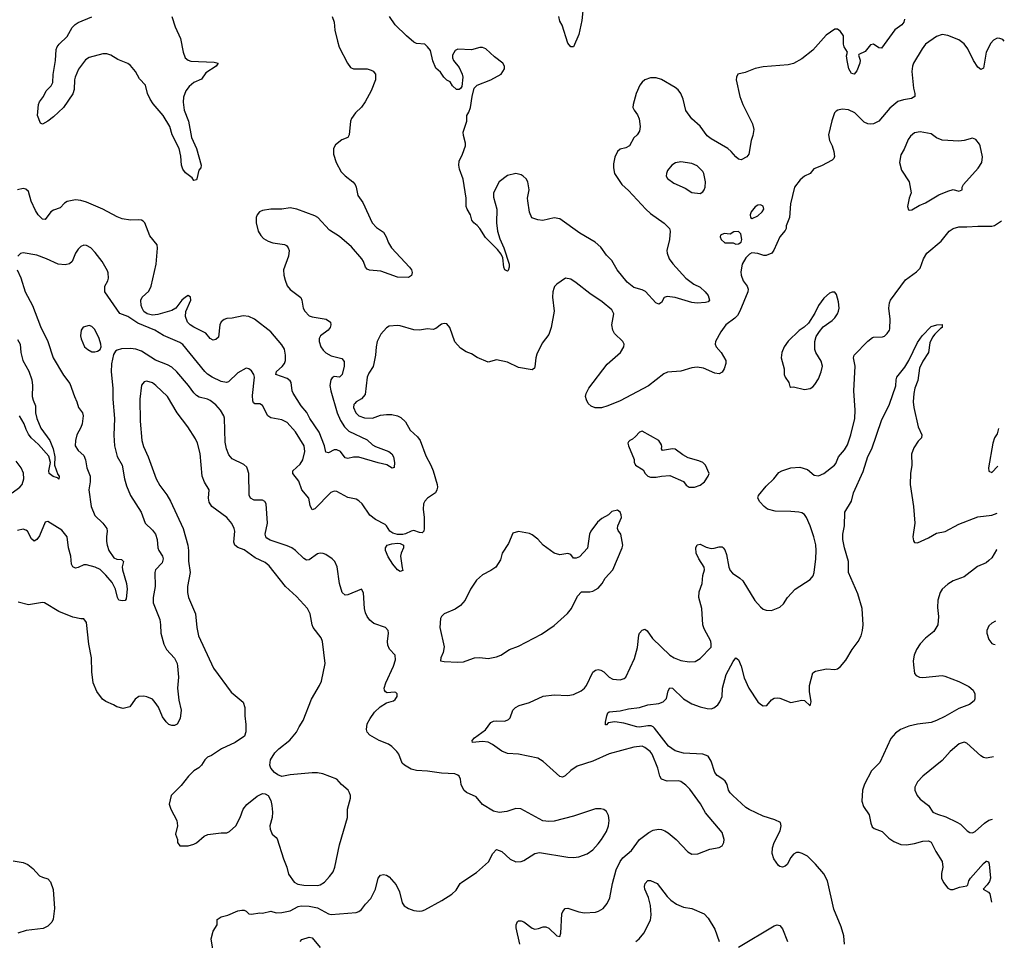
# Model space of a CAD drawing. Header units: inches. Extents: x 1682530 to 1839546, y 640742 to 791647.
# Tile 922 of 923: x 1832325 to 1839482, y 771239 to 777927. Entities that reach past the tile are written whole.
import ezdxf

# ---------------------------------------------------------------- set-up
doc = ezdxf.new("R2010")
doc.units = ezdxf.units.IN
doc.header["$MEASUREMENT"] = 0
doc.layers.add('B8737', color=7, linetype='Continuous')

msp = doc.modelspace()

# ---------------------------------------------------------------- linework, layer by layer
at = {"layer": 'B8737', "color": 5}
for points, elevation in [([(1834596, 777950), (1834610.7, 777910), (1834616.3, 777850), (1834634, 777770), (1834648.1, 777728.1), (1834707.3, 777610), (1834730, 777578.8), (1834750.6, 777570.6), (1834850, 777570.6), (1834880.7, 777560.7), (1834893.2, 777553.2), (1834910.5, 777530.5), (1834910.5, 777490.5), (1834879.1, 777410), (1834836.4, 777330), (1834809.1, 777290.9), (1834764.9, 777250), (1834737.6, 777210), (1834730.4, 777190), (1834720.7, 777090), (1834710.8, 777070), (1834666, 777054), (1834621.3, 777018.7), (1834606.4, 776990), (1834606.7, 776950), (1834626, 776890), (1834662.3, 776822.3), (1834690, 776793.4), (1834746, 776750), (1834763.1, 776730), (1834771.7, 776710), (1834782, 776650), (1834819.9, 776599.9), (1834887.2, 776450), (1834917.8, 776417.8), (1834970, 776383), (1834988.4, 776350), (1835005.1, 776305.1), (1835028, 776270), (1835159.3, 776130), (1835172.2, 776110), (1835177.1, 776090), (1835172.5, 776067.5), (1835150, 776052.7), (1835070, 776056.9), (1834950, 776100.5), (1834868.2, 776108.2), (1834850, 776114.5), (1834837.6, 776130), (1834824.4, 776170), (1834811.1, 776190), (1834737.6, 776277.6), (1834650.5, 776350.5), (1834577.2, 776397.2), (1834490.8, 776490), (1834470, 776502.2), (1834338.3, 776550), (1834290, 776559.4), (1834230, 776549.3), (1834150.9, 776549.1), (1834090, 776539.8), (1834068.4, 776530), (1834050.3, 776510), (1834043.6, 776490), (1834044, 776450), (1834059.1, 776390), (1834077.8, 776357.8), (1834097.6, 776337.6), (1834130, 776318.2), (1834165.5, 776305.5), (1834250, 776294), (1834265.2, 776285.2), (1834276.9, 776270), (1834282.6, 776250), (1834278.9, 776210), (1834242, 776110), (1834243.9, 776070), (1834253.5, 776033.5), (1834270, 775992.7), (1834290, 775966), (1834368.2, 775908.2), (1834376.5, 775890), (1834385, 775830), (1834398, 775810), (1834430, 775776.5), (1834450, 775766.9), (1834551.7, 775751.7), (1834584.7, 775730), (1834586, 775710), (1834581, 775690), (1834567.3, 775670), (1834511, 775629), (1834502.7, 775610), (1834502, 775590), (1834514.5, 775550), (1834530, 775525.3), (1834550, 775506.7), (1834590, 775484.4), (1834665.2, 775465.2), (1834684.1, 775444.1), (1834684.5, 775410), (1834670, 775349.5), (1834650, 775328.7), (1834610, 775334.2), (1834595.4, 775324.6), (1834586.3, 775310), (1834579.6, 775270), (1834585.8, 775230), (1834631.4, 775071.4), (1834656, 775016), (1834684.6, 774970), (1834717.7, 774937.7), (1834850, 774875.6), (1834890, 774839), (1834910, 774826.7), (1835008.2, 774790), (1835030, 774771.8), (1835041.5, 774750), (1835050.3, 774710), (1835047.1, 774672.9), (1835032.4, 774667.6), (1834993.8, 774693.8), (1834930, 774706.6), (1834790.4, 774749.6), (1834750, 774749.7), (1834710, 774739.7), (1834690, 774743.6), (1834655.8, 774790), (1834630, 774802.7), (1834610, 774801.5), (1834570, 774779.7), (1834550, 774786), (1834541.2, 774830), (1834501.2, 774930), (1834434.5, 775030), (1834412.4, 775072.4), (1834370, 775122.6), (1834313.8, 775213.8), (1834306.6, 775230), (1834297.3, 775290), (1834290, 775303.5), (1834270, 775320.2), (1834186.3, 775350), (1834191.1, 775370), (1834232.9, 775407.1), (1834250.5, 775430), (1834257, 775450), (1834258.1, 775490), (1834250, 775532.6), (1834230, 775563.8), (1834150, 775658.2), (1834032.2, 775750), (1833990, 775770.7), (1833950, 775776.4), (1833870, 775758.7), (1833830, 775755.1), (1833810, 775747.6), (1833790, 775732), (1833780.3, 775710), (1833770, 775621.2), (1833750, 775602.9), (1833730, 775599.6), (1833710, 775609.6), (1833677.4, 775650), (1833590, 775693.2), (1833564.1, 775710), (1833545.7, 775730), (1833530.7, 775770), (1833532.5, 775807.5), (1833569.6, 775890), (1833566, 775910), (1833550, 775922), (1833530, 775911.8), (1833504.2, 775890), (1833459.5, 775830), (1833430, 775813.8), (1833330, 775786.1), (1833290, 775781.1), (1833251.2, 775790), (1833228, 775808), (1833214.3, 775830), (1833208.4, 775850), (1833204.7, 775890), (1833214.3, 775910), (1833264.3, 775955.7), (1833279.9, 775990), (1833317, 776150), (1833327.2, 776267.2), (1833323.7, 776290), (1833270, 776357.2), (1833234.5, 776450), (1833222, 776462), (1833210, 776469.4), (1833190, 776472.3), (1833129.5, 776469.5), (1833070, 776480.7), (1833033.8, 776493.8), (1832929.3, 776550), (1832810, 776601.5), (1832770, 776614.2), (1832730, 776617.8), (1832670, 776606.9), (1832650, 776593.3), (1832620, 776560), (1832570, 776542), (1832550.4, 776530), (1832510, 776476.2), (1832490, 776477.6), (1832458.3, 776510), (1832439.4, 776539.4), (1832408.2, 776608.2), (1832390, 776678.4), (1832370, 776694.7), (1832350, 776699.7), (1832310, 776691.2)], 720), ([(1833431.2, 777950), (1833455.4, 777875.4), (1833494.3, 777790), (1833512.2, 777690), (1833526.7, 777650), (1833550, 777632.2), (1833570, 777626), (1833738.7, 777618.7), (1833766.8, 777610), (1833752.4, 777590), (1833678.3, 777541.7), (1833645.8, 777494.1), (1833590.6, 777470), (1833557.8, 777442.2), (1833532.2, 777410), (1833516.4, 777363.6), (1833512.1, 777327.9), (1833519.7, 777270), (1833552.2, 777190), (1833572.8, 777070), (1833608.9, 776990), (1833644.7, 776870), (1833642, 776850), (1833627.3, 776832.7), (1833613.4, 776770), (1833610, 776764), (1833590, 776759), (1833577.4, 776777.4), (1833530, 776813.3), (1833510, 776839.7), (1833500.8, 776870), (1833496.1, 776936.1), (1833483.1, 776990), (1833432.9, 777090), (1833415.9, 777150), (1833368.1, 777230), (1833295.7, 777315.7), (1833272.6, 777350), (1833253.1, 777390), (1833238.2, 777450), (1833196.2, 777496.2), (1833166.4, 777550), (1833130, 777592.9), (1833110, 777607.6), (1833038, 777638), (1832987.3, 777670), (1832959.1, 777679.1), (1832930, 777679.8), (1832830, 777652.2), (1832804.1, 777635.9), (1832752.9, 777567.2), (1832728.2, 777510), (1832722.6, 777490), (1832720.4, 777419.6), (1832711.9, 777388.1), (1832643.1, 777290), (1832570, 777220.9), (1832530, 777189.4), (1832490, 777168.7), (1832475.3, 777175.3), (1832455.3, 777230), (1832462.2, 777310), (1832469.8, 777330), (1832497.4, 777370), (1832517.6, 777410), (1832553.8, 777446.2), (1832566, 777470), (1832568, 777528), (1832585.9, 777630), (1832590.5, 777709.5), (1832597, 777730), (1832610.8, 777750), (1832670, 777804.7), (1832706.1, 777870), (1832727.7, 777892.3), (1832750, 777906.3), (1832850, 777948.3)], 680), ([(1838755.8, 777930), (1838750.3, 777910), (1838736.4, 777890), (1838686.8, 777853.2), (1838590, 777720.7), (1838570, 777722), (1838530, 777749.6), (1838510, 777743.6), (1838470, 777694.6), (1838425, 777675.1), (1838422.6, 777670), (1838433.1, 777633.1), (1838431.6, 777610), (1838410, 777554.5), (1838390, 777531.8), (1838370, 777537), (1838350.8, 777570.8), (1838338.4, 777630), (1838335.8, 777664.2), (1838340.9, 777690), (1838318.4, 777730), (1838312.8, 777750), (1838312.8, 777810), (1838290, 777840.9), (1838270, 777858), (1838250, 777857), (1838186.7, 777813.3), (1838090, 777705.1), (1838010, 777642), (1837950, 777609.5), (1837910, 777599.5), (1837730, 777585.1), (1837670, 777572.3), (1837598, 777542), (1837544.7, 777530), (1837534.8, 777510), (1837533.4, 777490), (1837560.3, 777370), (1837580.4, 777310), (1837650.3, 777170), (1837660.3, 777130), (1837653.7, 777086.3), (1837640.7, 777050), (1837624.9, 776950), (1837610, 776929.4), (1837570, 776909.6), (1837550, 776914.3), (1837530, 776929.7), (1837496.4, 776970), (1837471.1, 776991.1), (1837350, 777060.3), (1837321.9, 777081.9), (1837270, 777152.6), (1837210, 777206), (1837167.4, 777267.4), (1837147.1, 777350), (1837131.4, 777390), (1837110, 777417.7), (1837090, 777434.3), (1836990, 777491.5), (1836950, 777503.6), (1836910, 777504.2), (1836870, 777489.6), (1836850, 777473.3), (1836833.4, 777450), (1836804.6, 777390), (1836783.1, 777310), (1836782.4, 777290), (1836790.3, 777270.3), (1836816, 777236), (1836827.3, 777207.3), (1836834.2, 777150), (1836830, 777117.2), (1836814, 777090), (1836790, 777069.3), (1836758.4, 777010), (1836730, 776994.7), (1836690, 776985.1), (1836670, 776969.4), (1836651.4, 776928.6), (1836641.2, 776878.8), (1836640.2, 776850), (1836649.1, 776810), (1836701.3, 776730), (1836750, 776686), (1836874.9, 776550), (1836910, 776517.8), (1837010, 776447.6), (1837047.6, 776410), (1837052.4, 776390), (1837047.9, 776330), (1837028.8, 776250), (1837030.3, 776230), (1837045.3, 776190), (1837072.2, 776152.2), (1837167, 776050), (1837225.7, 776005.7), (1837270, 775983.1), (1837308, 775950), (1837330, 775922.8), (1837338.4, 775890), (1837330, 775878), (1837310, 775871.8), (1837250, 775867.8), (1837210, 775871.5), (1837090, 775908.2), (1837030, 775915.1), (1837010, 775909.4), (1836988.8, 775871.2), (1836970, 775859.7), (1836949.1, 775869.1), (1836873.2, 775953.2), (1836850, 775964.5), (1836790, 775980.9), (1836739.7, 776019.7), (1836666.6, 776110), (1836630, 776178), (1836590, 776215.6), (1836550, 776274.3), (1836506.6, 776310), (1836397.1, 776377.1), (1836250, 776481.1), (1836210, 776486.3), (1836127.1, 776467.1), (1836090, 776471.6), (1836048, 776488), (1836029.5, 776529.5), (1836018, 776610), (1836016, 776630), (1836029.2, 776690), (1836018, 776750), (1836005.2, 776770), (1835984, 776790), (1835970, 776799.3), (1835930, 776809.4), (1835870, 776795.6), (1835810, 776749.3), (1835769.2, 776670), (1835770, 776638), (1835793.1, 776550), (1835791.6, 776450), (1835798, 776390), (1835815.3, 776335.3), (1835844.9, 776270), (1835882, 776150), (1835882, 776130), (1835874.9, 776105.1), (1835870, 776099), (1835850, 776109), (1835842.9, 776130), (1835836.5, 776196.5), (1835823.7, 776223.7), (1835797.4, 776257.4), (1835710, 776344.5), (1835669.6, 776410), (1835650, 776431.8), (1835625.1, 776450), (1835611.5, 776470), (1835602.6, 776510), (1835577.2, 776550), (1835570.8, 776570), (1835569.8, 776630.2), (1835548.5, 776768.5), (1835521, 776841), (1835516.2, 776870), (1835520.1, 776899.9), (1835544.5, 776950), (1835565.2, 777010), (1835565.2, 777030), (1835550, 777086), (1835549.2, 777110), (1835574, 777190), (1835575.3, 777230), (1835590, 777254), (1835602, 777290), (1835614, 777370), (1835628.7, 777430), (1835650, 777451), (1835750, 777490.8), (1835824, 777530), (1835849.2, 777570), (1835849.2, 777590), (1835837.2, 777610), (1835775.9, 777655.9), (1835714.2, 777714.2), (1835690, 777725.2), (1835670, 777725.2), (1835610, 777708.7), (1835510, 777712.3), (1835490, 777704), (1835471, 777670), (1835471, 777650), (1835478, 777630), (1835519.8, 777579.8), (1835542, 777530), (1835544.7, 777510), (1835539.6, 777440.4), (1835530, 777426), (1835519.6, 777420.4), (1835500.4, 777420.4), (1835470, 777446), (1835454.6, 777474.6), (1835430, 777488), (1835408, 777510), (1835384.7, 777544.7), (1835350, 777575.3), (1835327, 777627), (1835310, 777702), (1835290, 777729.3), (1835270, 777749.2), (1835210, 777754), (1835190, 777764), (1835135.3, 777810), (1835053.2, 777890), (1835013.2, 777950)], 720), ([(1836418, 777990), (1836410, 777922), (1836390, 777819), (1836350.5, 777730), (1836330, 777729.4), (1836310, 777756), (1836268.2, 777888.2), (1836250, 777917), (1836243.4, 777950)], 680), ([(1839481.7, 777772), (1839470, 777782.2), (1839450, 777791.1), (1839430, 777792.8), (1839402.6, 777777.4), (1839383.4, 777756.6), (1839349.1, 777690), (1839330, 777575.3), (1839310, 777566), (1839290, 777582), (1839256.9, 777630), (1839215.4, 777715.4), (1839190, 777752), (1839150, 777780.7), (1839070, 777812.7), (1839030, 777818.4), (1838990, 777805.1), (1838910, 777748.2), (1838883.9, 777716.1), (1838822.8, 777610), (1838815.2, 777590), (1838810.2, 777550.2), (1838821.3, 777430), (1838830.4, 777389.6), (1838830.5, 777370), (1838819.5, 777360.5), (1838806.2, 777353.8), (1838750, 777345.1), (1838707.9, 777332.1), (1838650, 777283.6), (1838570.4, 777190), (1838530, 777171.3), (1838510, 777167.6), (1838490, 777169.6), (1838462.8, 777182.8), (1838394.5, 777250), (1838350, 777271.5), (1838302, 777278), (1838271.3, 777270), (1838258.8, 777261.2), (1838247.7, 777250), (1838226.9, 777193.1), (1838203.8, 777090), (1838210.4, 777050), (1838230.4, 777010), (1838242.4, 776970), (1838247.9, 776932.1), (1838241.6, 776918.4), (1838230, 776906), (1838154, 776866), (1838097.5, 776842.5), (1838070, 776808.7), (1838030, 776789.3), (1837997.3, 776762.7), (1837955.8, 776710), (1837928.5, 776590), (1837920.7, 776490), (1837897.3, 776430), (1837895.5, 776410), (1837890, 776395.3), (1837850.5, 776349.5), (1837807.5, 776252.5), (1837790.7, 776230), (1837750, 776212.7), (1837732.9, 776212.9), (1837689.3, 776229.3), (1837647.7, 776232.3), (1837630, 776224), (1837603.4, 776196.6), (1837576, 776150), (1837565.5, 776094.5), (1837568.2, 776070), (1837582.4, 776030), (1837613.1, 775990), (1837618.9, 775970), (1837616.5, 775950), (1837558.6, 775810), (1837541.4, 775778.6), (1837522.2, 775757.8), (1837456.4, 775710), (1837420.7, 775659.3), (1837382, 775590), (1837380.5, 775570), (1837388.2, 775550), (1837423.1, 775510), (1837456.4, 775450), (1837457.6, 775430), (1837446, 775390), (1837430, 775365.1), (1837410, 775355.1), (1837378, 775358), (1837295, 775395.1), (1837250, 775402.2), (1837210, 775397), (1837130, 775373.3), (1837033.6, 775366.4), (1837005.9, 775354.1), (1836894.4, 775265.6), (1836690, 775157.1), (1836599.6, 775120.4), (1836553.2, 775106.8), (1836507.2, 775107.2), (1836478.6, 775118.6), (1836458, 775138), (1836444.7, 775164.7), (1836438.4, 775190), (1836442.4, 775210), (1836461, 775250), (1836595, 775424.9), (1836692.8, 775510), (1836716.2, 775550), (1836719.3, 775570), (1836709.3, 775590), (1836647.7, 775647.7), (1836637, 775670), (1836629.6, 775710), (1836644.2, 775790), (1836630, 775818.4), (1836557.8, 775877.8), (1836470, 775936.9), (1836370, 776016.2), (1836330, 776040.9), (1836291, 776049), (1836230, 776005.2), (1836212.7, 775987.3), (1836206.6, 775973.4), (1836200.4, 775950), (1836198.7, 775910), (1836208.8, 775810), (1836188.3, 775691.7), (1836170, 775640.9), (1836123.6, 775576.4), (1836083.4, 775496.6), (1836075.5, 775470), (1836070, 775406), (1836066, 775394), (1836050, 775384), (1835950, 775399.6), (1835870, 775437.7), (1835790, 775456), (1835730, 775439), (1835650, 775472.7), (1835610, 775499.3), (1835570, 775513.2), (1835530, 775541.2), (1835487.5, 775587.5), (1835452.3, 775690), (1835430, 775716), (1835410, 775719.3), (1835390, 775715.1), (1835350, 775684.5), (1835330, 775675.6), (1835290, 775679.7), (1835230, 775671.2), (1835190, 775674), (1835090, 775703.6), (1835070, 775705.1), (1835010, 775699.5), (1834990, 775689.3), (1834950, 775642.7), (1834923.1, 775590), (1834914.9, 775550), (1834912.3, 775490), (1834900.2, 775430), (1834893.1, 775406.9), (1834862, 775358), (1834851.3, 775328.7), (1834835.1, 775204.9), (1834810, 775171.2), (1834770.2, 775149.8), (1834760.4, 775139.6), (1834753.4, 775130), (1834751.4, 775110), (1834769.3, 775070), (1834789.1, 775050), (1834830, 775033.2), (1834890, 775031.7), (1834946.8, 775053.2), (1834990, 775058.5), (1835030, 775057.8), (1835070.7, 775050), (1835095.6, 775035.6), (1835130, 775006), (1835164, 774944), (1835216.9, 774896.9), (1835236.4, 774870), (1835277.1, 774757.1), (1835314, 774690), (1835330.5, 774650), (1835360.5, 774550), (1835361.6, 774530), (1835358, 774510), (1835347.3, 774490), (1835288.4, 774450), (1835268.7, 774430), (1835259.5, 774410), (1835257.6, 774370), (1835265.8, 774310), (1835265.3, 774230), (1835261.6, 774210), (1835250, 774198.4), (1835230, 774200.4), (1835190, 774215.1), (1835170, 774211.8), (1835130, 774191.8), (1835110, 774187.8), (1835070, 774187.5), (1835037.4, 774197.4), (1835016.4, 774210), (1834991.8, 774250), (1834980.4, 774260.4), (1834910, 774295.6), (1834870, 774327), (1834813, 774410), (1834790, 774431.3), (1834770, 774442.6), (1834710, 774456.4), (1834630, 774498), (1834610, 774500.9), (1834587, 774493), (1834470, 774372.3), (1834450, 774365.2), (1834436.2, 774396.2), (1834426, 774450), (1834376.4, 774510), (1834353.2, 774573.2), (1834309.6, 774630), (1834309.6, 774650), (1834362.8, 774697.2), (1834383.7, 774730), (1834396.8, 774790), (1834391.6, 774831.6), (1834330, 774933.3), (1834270, 774999.8), (1834230, 775019.3), (1834150, 775035.4), (1834129.7, 775050), (1834090, 775123.7), (1834070, 775137), (1834035.1, 775135.1), (1834023.8, 775143.8), (1834018.3, 775158.3), (1834015.9, 775195.9), (1834030.9, 775330.9), (1834027.3, 775350), (1834010, 775376), (1833990, 775389.3), (1833970, 775395.1), (1833910, 775361.6), (1833843.4, 775296.6), (1833828.9, 775291.1), (1833790, 775299.3), (1833723, 775330), (1833690, 775351.9), (1833670, 775370.8), (1833510, 775566.6), (1833490, 775582.6), (1833370, 775631.8), (1833307.8, 775670), (1833183.2, 775723.2), (1833110, 775770.8), (1833052.6, 775792.6), (1832943.6, 775950), (1832942.9, 775990), (1832964.5, 776030), (1832969.6, 776050), (1832967.5, 776087.5), (1832962, 776102), (1832924.5, 776170), (1832874.7, 776234.7), (1832841.2, 776270), (1832810, 776287), (1832790.6, 776289.4), (1832770, 776278), (1832750, 776259.3), (1832730.5, 776230), (1832707.3, 776170), (1832686.7, 776153.3), (1832654.6, 776145.4), (1832605.2, 776150), (1832519.5, 776190), (1832450, 776215.3), (1832350, 776232.3), (1832330, 776229), (1832310.7, 776209.3)], 740), ([(1835960.3, 771210), (1835933.3, 771330), (1835932.6, 771350), (1835944.4, 771375.6), (1835950, 771380.5), (1835970, 771380.4), (1835990, 771372.2), (1836050, 771326.7), (1836070, 771320.4), (1836096.6, 771323.4), (1836130, 771337.3), (1836150, 771337.3), (1836170, 771327.7), (1836230, 771270.8), (1836250, 771266), (1836257.6, 771290), (1836265, 771430), (1836271.7, 771448.3), (1836290, 771470.3), (1836310, 771471.8), (1836390, 771444.4), (1836430, 771436.9), (1836510, 771443.1), (1836533.2, 771450), (1836566, 771470), (1836594.2, 771505.8), (1836614.1, 771545.9), (1836634.5, 771650), (1836661.1, 771750), (1836689.8, 771810), (1836710, 771836.5), (1836772.2, 771890), (1836830, 771971.7), (1836898.8, 772021.2), (1836930, 772038.9), (1836967.1, 772047.1), (1836990, 772044.6), (1837014.4, 772034.4), (1837039.3, 772019.3), (1837096.4, 771970), (1837180.3, 771880.3), (1837210, 771864.4), (1837254.2, 771865.9), (1837340.1, 771899.9), (1837410, 771913), (1837430, 771924), (1837442.9, 771950), (1837445.1, 771970), (1837430, 772021.2), (1837310, 772165.1), (1837273.3, 772230), (1837196.1, 772336.1), (1837166.2, 772366.2), (1837130, 772391), (1837110, 772396), (1837030, 772395.3), (1836989.9, 772409.9), (1836978.2, 772430), (1836962.8, 772490), (1836923.1, 772590), (1836906.9, 772610), (1836870, 772640.4), (1836848.5, 772648.5), (1836790, 772642.2), (1836610, 772592.3), (1836490, 772540.3), (1836375.9, 772504.1), (1836330, 772472.6), (1836290, 772433), (1836270, 772423), (1836250, 772428), (1836130, 772538.5), (1836090, 772562.7), (1835950, 772590.9), (1835870, 772595.1), (1835830, 772611.6), (1835761.4, 772661.4), (1835730, 772677.1), (1835690, 772683.1), (1835616.4, 772676.4), (1835612.7, 772690), (1835629.8, 772710.2), (1835710, 772767), (1835750, 772821.6), (1835770, 772830.4), (1835787.9, 772832.1), (1835850, 772830.3), (1835878.2, 772841.8), (1835890, 772854.8), (1835909.7, 772910.3), (1835929.7, 772930.3), (1835955.1, 772944.9), (1836030, 772966.3), (1836130, 773011.6), (1836210, 773022.4), (1836310, 773016.5), (1836350, 773024.9), (1836406, 773050), (1836430, 773070.4), (1836444.7, 773090), (1836490, 773186.8), (1836510, 773200.5), (1836530, 773206), (1836550, 773201.6), (1836570.5, 773190), (1836610, 773150.6), (1836636.1, 773136.1), (1836690, 773130.5), (1836718.7, 773141.3), (1836730, 773151), (1836793.7, 773286.3), (1836815, 773365), (1836824.5, 773455.5), (1836830, 773470.6), (1836850, 773492.4), (1836870, 773498), (1836886.9, 773486.9), (1836924.6, 773430), (1837050, 773310.4), (1837082.8, 773290), (1837130, 773270.4), (1837190, 773262.4), (1837234.9, 773265.1), (1837270, 773285.5), (1837350, 773367.3), (1837351.8, 773390), (1837349, 773411), (1837301.2, 773501.2), (1837290.8, 773530), (1837282.7, 773650), (1837260.4, 773730), (1837263.5, 773770), (1837285.1, 773830), (1837289.7, 773890), (1837302, 773930), (1837298.9, 773950), (1837261, 774010), (1837241.7, 774050), (1837239.6, 774090), (1837250, 774110.7), (1837270, 774117.1), (1837314.7, 774094.7), (1837350, 774084.9), (1837373.8, 774086.2), (1837410, 774096.5), (1837430, 774096.4), (1837439.1, 774090), (1837450, 774074.8), (1837462.2, 774042.2), (1837479.3, 773950), (1837490, 773925.7), (1837506.3, 773906.3), (1837559.5, 773870), (1837580.3, 773850), (1837667.3, 773707.3), (1837710, 773660.7), (1837730, 773644), (1837750, 773637.3), (1837790, 773634), (1837850, 773658.8), (1837876.6, 773683.4), (1837906, 773730), (1837961.2, 773790), (1838070, 773860.5), (1838093.2, 773886.8), (1838099.7, 773910), (1838112.4, 774010), (1838114.5, 774070), (1838110.8, 774110.8), (1838097.2, 774170), (1838070.7, 774250.7), (1838044.7, 774310), (1838030, 774331.5), (1838010, 774343.5), (1837988.6, 774348.6), (1837930, 774354.7), (1837815.6, 774355.6), (1837761.2, 774370), (1837735.1, 774390), (1837703.7, 774423.7), (1837689.8, 774450), (1837694.7, 774470), (1837750, 774537.6), (1837805.6, 774590), (1837842.3, 774637.7), (1837864, 774650), (1837930, 774671.8), (1837995.1, 774675.1), (1838050, 774658.4), (1838098.9, 774618.9), (1838130, 774613.7), (1838170, 774630.4), (1838247.3, 774690), (1838257.4, 774702.6), (1838276, 774750), (1838319.1, 774800.9), (1838341, 774839), (1838365.8, 774910), (1838394, 775030), (1838398, 775090), (1838387.6, 775230), (1838398.3, 775410), (1838385.4, 775470), (1838389.7, 775490), (1838490, 775590.4), (1838522.7, 775617.3), (1838530, 775621.3), (1838596.8, 775623.2), (1838610, 775628.4), (1838630, 775646), (1838647.8, 775670), (1838650, 775682), (1838653, 775750), (1838641.4, 775830), (1838646, 775870), (1838655.1, 775890), (1838764, 776036), (1838844, 776096), (1838870, 776121.6), (1838895.4, 776190), (1838919.7, 776230), (1839023.3, 776316.7), (1839079.7, 776390), (1839109.2, 776410.8), (1839150, 776422), (1839210, 776420.8), (1839290, 776427.9), (1839390, 776426.5), (1839410, 776432), (1839462, 776465.3)], 740), ([(1832305.5, 776110), (1832332.4, 776052.4), (1832364.7, 775950), (1832418.6, 775850), (1832476.7, 775696.7), (1832529.1, 775590), (1832569.2, 775469.2), (1832643.9, 775343.9), (1832690, 775284), (1832722.6, 775190), (1832741.3, 775150), (1832752.4, 775110), (1832781.6, 775070), (1832786.4, 775050), (1832779, 774990), (1832770, 774963.7), (1832740.9, 774910), (1832730.4, 774870), (1832728.8, 774830), (1832750, 774796.3), (1832790, 774760.5), (1832804, 774730), (1832812.6, 774670), (1832838, 774610), (1832838, 774570), (1832828.3, 774510), (1832845.5, 774390), (1832870, 774325.7), (1832929.1, 774270), (1832957.8, 774230), (1832961.5, 774210), (1832955.3, 774170), (1832956.7, 774136.7), (1832960.3, 774110), (1832973.4, 774070), (1833010, 774017.3), (1833030, 774008.2), (1833065.1, 774005.1), (1833078.7, 773990), (1833069.3, 773950.7), (1833071, 773930), (1833102.2, 773830), (1833106.6, 773790), (1833099.6, 773720.4), (1833091.6, 773708.4), (1833070, 773704), (1833046.6, 773710), (1833035, 773730), (1833021.2, 773790), (1832996.9, 773836.9), (1832951.8, 773891.8), (1832910, 773931.6), (1832874.3, 773950), (1832810, 773966.2), (1832790, 773966.9), (1832750, 773947.2), (1832730, 773943.1), (1832710.8, 773950.8), (1832700.9, 773970), (1832696.7, 774030), (1832679.9, 774090), (1832668.9, 774170), (1832630, 774217.8), (1832530, 774280.7), (1832510, 774276), (1832470, 774176), (1832450, 774149.3), (1832430, 774139.3), (1832410, 774156), (1832380.5, 774210), (1832370, 774218.9), (1832350, 774225.7), (1832310, 774216.4)], 740), ([(1838319.6, 771210), (1838314.3, 771270), (1838296.6, 771336.6), (1838243.6, 771463.6), (1838196.4, 771670), (1838170, 771722), (1838110, 771792), (1838050, 771849.5), (1838013.2, 771870), (1837990, 771877.4), (1837970, 771875.4), (1837950, 771863.6), (1837930, 771839.5), (1837903.8, 771790), (1837890, 771777.6), (1837870, 771769.6), (1837850, 771774.5), (1837841.4, 771781.4), (1837806.3, 771830), (1837793.5, 771870), (1837796.5, 771910), (1837809.9, 771950.1), (1837852.7, 772032.7), (1837860.5, 772070), (1837854.2, 772094.1), (1837814.9, 772114.9), (1837730, 772139.8), (1837628, 772188), (1837603.7, 772203.7), (1837508.2, 772290), (1837488.2, 772310), (1837476.9, 772330), (1837466.2, 772370), (1837453.9, 772393.9), (1837436.9, 772410), (1837395.7, 772435.7), (1837377, 772457), (1837350, 772540.9), (1837330, 772575.1), (1837290, 772591.1), (1837150, 772597.6), (1837090, 772614.7), (1837039.7, 772650), (1836939.5, 772779.5), (1836929.8, 772789.8), (1836915.5, 772795.6), (1836890, 772796.2), (1836830, 772786.1), (1836810, 772788.2), (1836716.3, 772816.3), (1836650, 772826.3), (1836602.5, 772817.5), (1836590, 772804), (1836584, 772804), (1836583.2, 772823.2), (1836592, 772870), (1836599.5, 772890), (1836610, 772898.4), (1836690, 772906.3), (1836750, 772920.2), (1836830, 772928.9), (1836890, 772948.2), (1836970, 772958.9), (1837002.9, 772970), (1837025.6, 772994.4), (1837038, 773050), (1837050, 773073), (1837070, 773070.3), (1837150, 772994), (1837210, 772957), (1837270, 772935.3), (1837323, 772923), (1837350, 772921.1), (1837370, 772927.2), (1837399.6, 772950), (1837414.7, 772970), (1837429.7, 773010.3), (1837434.3, 773070), (1837459.3, 773170), (1837510, 773264), (1837530, 773291.3), (1837550, 773276), (1837568.4, 773230), (1837590, 773146), (1837625.5, 773070), (1837690, 772970.8), (1837710, 772954), (1837730, 772942.8), (1837756.5, 772943.5), (1837790, 772984.7), (1837810, 772998), (1837830, 773001), (1837850, 772998.8), (1837930, 772967.3), (1838010, 772982.8), (1838030, 772981), (1838070, 772942), (1838079, 772970), (1838066.8, 773046.8), (1838065.1, 773090), (1838090, 773181), (1838110, 773193.4), (1838190, 773210.8), (1838250, 773206.8), (1838270, 773210.8), (1838290, 773227.3), (1838330, 773273.4), (1838375.4, 773350), (1838419.1, 773410), (1838440.4, 773450), (1838452.1, 773490), (1838454.7, 773530), (1838448.6, 773650), (1838415.8, 773755.8), (1838349.8, 773909.8), (1838348.6, 773990), (1838319.3, 774090), (1838307.8, 774150), (1838308.5, 774190), (1838321.3, 774250), (1838323.6, 774350), (1838371.6, 774430), (1838386.6, 774490), (1838454.7, 774645.3), (1838490, 774754), (1838519.7, 774810), (1838590, 775014.8), (1838646.2, 775133.8), (1838693.1, 775266.9), (1838694.5, 775310), (1838700.9, 775330), (1838758.8, 775401.2), (1838787.6, 775450), (1838850, 775581), (1838883.7, 775630), (1838950, 775698.8), (1838991.1, 775711.1), (1839030, 775712), (1839030.7, 775690), (1839017.3, 775682.7), (1838977, 775643), (1838959.9, 775620.1), (1838940.7, 775579.3), (1838930, 775508.7), (1838890, 775445.2), (1838865.5, 775394.5), (1838854.2, 775305.8), (1838832.4, 775250), (1838824.9, 775210), (1838820.3, 775150), (1838823.7, 775110), (1838854.9, 774970), (1838883, 774910), (1838880.5, 774890), (1838855.6, 774864.4), (1838823.1, 774816.9), (1838807.9, 774770), (1838808.9, 774690), (1838800.3, 774630), (1838796.5, 774550), (1838822, 774390), (1838830.3, 774270), (1838816.9, 774170), (1838821.8, 774141.8), (1838830, 774128), (1838850, 774125.3), (1838930, 774162.2), (1838990, 774197.4), (1839052.7, 774207.3), (1839150, 774262.8), (1839290, 774315.8), (1839390, 774327.2), (1839430.2, 774342.5)], 720), ([(1832310, 775603.5), (1832327.8, 775570), (1832334.1, 775510), (1832348.3, 775450), (1832392.2, 775372.2), (1832413.5, 775310), (1832418.6, 775270), (1832416.3, 775190), (1832422.1, 775162.1), (1832440.4, 775120.4), (1832440.2, 775070), (1832449.3, 775030), (1832478.9, 774958.9), (1832544.6, 774870), (1832569.1, 774810), (1832580.8, 774750), (1832577, 774690), (1832602.4, 774622.4), (1832613, 774610), (1832610, 774588), (1832599.5, 774599.5), (1832568.3, 774608.3), (1832539.5, 774630), (1832537.4, 774650), (1832547.8, 774710), (1832536.5, 774756.5), (1832461.1, 774841.1), (1832409.5, 774889.5), (1832390, 774915.8), (1832371.1, 774950), (1832356.7, 774990), (1832323.2, 775050)], 720), ([(1833736.9, 771130), (1833716.2, 771250), (1833730, 771304.7), (1833759.3, 771350), (1833759.5, 771390), (1833789.3, 771410), (1833837.8, 771422.2), (1833910, 771451.6), (1833938.4, 771458.4), (1833957.1, 771457.1), (1833970.5, 771450.5), (1833990, 771431), (1834010, 771427.3), (1834070, 771437.3), (1834090, 771436.3), (1834149.6, 771450.4), (1834190, 771438.9), (1834230, 771439.6), (1834290, 771452), (1834350, 771484.6), (1834371, 771489), (1834430, 771485.5), (1834490, 771475.5), (1834570, 771430.3), (1834590, 771424.9), (1834770, 771440.7), (1834790, 771446.9), (1834810, 771463.1), (1834838.3, 771501.7), (1834876.9, 771543.1), (1834911.1, 771610), (1834931.1, 771688.9), (1834948.6, 771711.4), (1834970, 771717), (1834990, 771712), (1835010, 771699.5), (1835061.3, 771641.3), (1835086, 771590), (1835104.9, 771510), (1835118.4, 771490), (1835150, 771468.8), (1835190, 771455.3), (1835229.6, 771450.4), (1835250, 771452.4), (1835270, 771459.3), (1835392.7, 771527.3), (1835466.2, 771573.8), (1835497.7, 771602.3), (1835527, 771650), (1835538.6, 771661.4), (1835646, 771730), (1835731.7, 771808.3), (1835764, 771870), (1835790, 771898), (1835830, 771884.7), (1835890, 771826.8), (1835930, 771807.7), (1835970, 771810.8), (1835990, 771818.8), (1836068.7, 771870), (1836102.5, 771877.5), (1836310, 771841.6), (1836350, 771839.3), (1836390, 771843.8), (1836450, 771866.4), (1836490, 771895.8), (1836530, 771938.4), (1836554.3, 771970), (1836589.7, 772030), (1836604.7, 772070), (1836609.6, 772109.6), (1836605.4, 772145.4), (1836590, 772174), (1836570, 772189.2), (1836550, 772193.2), (1836510, 772192.7), (1836350, 772139.7), (1836210, 772104.5), (1836170, 772100.9), (1836127.2, 772107.2), (1835967.1, 772192.9), (1835930, 772196), (1835865.5, 772174.5), (1835810, 772167), (1835770, 772176.2), (1835690, 772225.1), (1835642, 772282), (1835572.5, 772312.5), (1835552, 772330), (1835533.3, 772370), (1835529.5, 772410), (1835519.3, 772430), (1835510, 772438), (1835487.6, 772447.6), (1835390, 772451.7), (1835290, 772467.9), (1835210, 772471.1), (1835170, 772482), (1835122.7, 772510), (1835105.6, 772525.6), (1835079.7, 772590), (1835066.3, 772610), (1835030, 772646), (1835004.4, 772664.4), (1834938, 772690), (1834869.4, 772730), (1834849.6, 772750), (1834844.7, 772770), (1834851.2, 772810), (1834871.2, 772850), (1834904.9, 772895.1), (1834944.7, 772935.3), (1834990, 772963), (1835041.2, 772978.8), (1835052.9, 772987.1), (1835068.7, 773010), (1835068, 773030), (1835059, 773039), (1835050, 773042), (1834996.4, 773036.4), (1834983.1, 773043.1), (1834976.4, 773056.4), (1834975.3, 773070), (1834985.2, 773110), (1835042, 773230), (1835056.5, 773276.5), (1835054, 773310), (1835013.4, 773353.4), (1835001.7, 773381.7), (1834998.7, 773410), (1835005.1, 773470), (1835002.7, 773490), (1834984, 773510), (1834900.1, 773540.1), (1834870, 773565.1), (1834850.7, 773590.7), (1834838.2, 773618.2), (1834830.8, 773650), (1834824.1, 773764.1), (1834810, 773789), (1834709.4, 773749.4), (1834690, 773746.6), (1834670, 773765.2), (1834649.8, 773829.8), (1834632.3, 773952.3), (1834616.2, 773990), (1834597.2, 774010), (1834550, 774040.9), (1834530, 774049.4), (1834510, 774051.8), (1834490, 774047), (1834430, 774002.4), (1834410, 774000.5), (1834390, 774011.6), (1834329.6, 774070), (1834302.9, 774090), (1834270, 774104.8), (1834144.8, 774144.8), (1834120.7, 774160.7), (1834112.8, 774170), (1834109.7, 774190), (1834126, 774270), (1834116.2, 774410), (1834107.5, 774427.5), (1834090, 774437), (1834030, 774436.3), (1834003.6, 774450), (1833993.3, 774473.3), (1833990.9, 774630), (1833981.7, 774661.7), (1833974.9, 774674.9), (1833954.7, 774694.7), (1833870, 774737.6), (1833845.8, 774765.8), (1833829, 774809), (1833818.2, 774858.2), (1833812.5, 775032.5), (1833808.4, 775050), (1833785.4, 775090), (1833750, 775128.3), (1833710, 775159.1), (1833690, 775170.9), (1833630, 775185.4), (1833610, 775197.4), (1833590, 775216.3), (1833551, 775270), (1833467.4, 775367.4), (1833430, 775402), (1833398.8, 775418.8), (1833312.6, 775452.6), (1833210, 775518.2), (1833170, 775532.7), (1833130, 775538.7), (1833063.8, 775536.2), (1833033, 775527), (1833021.6, 775518.4), (1833005.8, 775494.2), (1832992.2, 775427.8), (1832988.7, 775368.7), (1833001.5, 775250), (1833002.8, 775170), (1833014.5, 775030), (1833008.2, 774908.2), (1833013.6, 774830), (1833034, 774754), (1833070.3, 774690), (1833086, 774590), (1833100.9, 774540.9), (1833130.2, 774470.2), (1833207.2, 774350), (1833237.6, 774270), (1833290, 774218), (1833311.2, 774190), (1833323.2, 774150), (1833328.5, 774090), (1833335.6, 774070), (1833361.8, 774030), (1833367.7, 774010), (1833359.5, 773980.5), (1833313.1, 773930), (1833307.6, 773910), (1833310.2, 773809.8), (1833295.2, 773730), (1833294.7, 773690), (1833342.8, 773570), (1833348.9, 773530), (1833350.3, 773470), (1833372.8, 773390), (1833393.1, 773350), (1833450, 773288.2), (1833468.9, 773250), (1833472.9, 773230), (1833479.6, 773150), (1833472.8, 773070), (1833482.4, 772982.4), (1833499.3, 772910), (1833490.7, 772850.7), (1833470, 772809.5), (1833450, 772798), (1833430, 772798.4), (1833410, 772807), (1833390, 772824.5), (1833362.5, 772862.5), (1833332.9, 772932.9), (1833310, 772967), (1833289.7, 772989.7), (1833250, 773007.8), (1833226.7, 773013.3), (1833190, 773009.5), (1833164, 772990), (1833126.2, 772933.8), (1833077.7, 772922.3), (1833030, 772934.7), (1833006.6, 772950), (1832950, 772973.7), (1832928, 772990), (1832885, 773045), (1832859.4, 773110), (1832850, 773188), (1832846, 773290), (1832827.8, 773390), (1832810, 773548), (1832790, 773574), (1832770, 773573.2), (1832710, 773586.6), (1832610, 773627.3), (1832506, 773690), (1832490, 773693.2), (1832390, 773676.2), (1832314.7, 773694.7)], 760), ([(1839439.4, 774956.1), (1839430, 774918), (1839410, 774888), (1839397.3, 774850), (1839366.7, 774670), (1839370, 774646), (1839390, 774637.3), (1839435.3, 774683.2)], 740), ([(1832270.7, 774489.3), (1832326.3, 774530), (1832342.6, 774550), (1832355.3, 774590), (1832351.6, 774631.6), (1832335.8, 774670), (1832298.5, 774718.5)], 740), ([(1839426.2, 774077.7), (1839424.5, 774075.5), (1839390, 774018), (1839370, 773997), (1839350, 773982), (1839286.6, 773953.4), (1839190, 773879.5), (1839110, 773849.5), (1839070, 773825.6), (1839030.2, 773789.8), (1839014.8, 773765.2), (1838999.5, 773710), (1838996.7, 773656.7), (1839004.4, 773590), (1838999.3, 773530), (1838970, 773480.9), (1838910, 773434), (1838870, 773391.8), (1838843.6, 773350), (1838826.7, 773310), (1838819.6, 773270), (1838820.5, 773240.5), (1838830, 773178), (1838842, 773162), (1838866, 773150), (1838890, 773147.8), (1839030, 773161.6), (1839050, 773158), (1839150, 773119.3), (1839223.4, 773083.4), (1839256.2, 773056.2), (1839268, 773030), (1839268, 772992), (1839262.5, 772977.5), (1839228.9, 772951.1), (1839150, 772923.1), (1839050, 772863.4), (1838990, 772835.2), (1838950, 772821.5), (1838851.1, 772808.9), (1838786.5, 772793.5), (1838727.7, 772770), (1838690, 772742.4), (1838656.5, 772703.5), (1838575.8, 772530), (1838517, 772470), (1838466.4, 772373.6), (1838450.2, 772329.8), (1838447.1, 772250), (1838457.8, 772210), (1838498.3, 772150), (1838510.3, 772090), (1838522, 772062), (1838536.3, 772050), (1838593.7, 772030), (1838641.5, 771981.5), (1838677.5, 771957.5), (1838730, 771933.6), (1838770, 771931.1), (1838830, 771942), (1838890, 771959.4), (1838930, 771960.6), (1838950.7, 771950.7), (1838983.3, 771883.3), (1839029.2, 771810), (1839033.8, 771770), (1839024.4, 771724.4), (1839026, 771690), (1839039.4, 771659.4), (1839070, 771618.4), (1839090, 771608.4), (1839110, 771606.7), (1839156.2, 771623.8), (1839210, 771634), (1839217.5, 771642.5), (1839224.1, 771670), (1839235, 771690), (1839330, 771795.8), (1839350, 771813.4), (1839353.2, 771813.2), (1839367.5, 771807.5), (1839372.7, 771792.7), (1839380.2, 771690), (1839373.1, 771666.9), (1839357.5, 771642.5), (1839327.3, 771610), (1839367.1, 771587.1), (1839375.8, 771575.8), (1839387.7, 771516)], 720), ([(1839418.4, 773558.2), (1839390, 773542.7), (1839370, 773524), (1839355.5, 773490), (1839355.5, 773470), (1839370, 773424.7), (1839390, 773394.8), (1839402, 773390), (1839415.8, 773387.7)], 740), ([(1839403.6, 772571.8), (1839390, 772568.3), (1839350, 772562.2), (1839330, 772567.2), (1839310, 772579.7), (1839210, 772669.6), (1839190, 772676.9), (1839153.3, 772666.7), (1839088.2, 772610), (1839030, 772544.5), (1838890.4, 772430), (1838850.5, 772390), (1838830.5, 772350), (1838830.6, 772330), (1838848, 772290), (1838870, 772263), (1838930, 772217.3), (1838961, 772170), (1838994.9, 772154.9), (1839056.5, 772136.5), (1839137.8, 772097.8), (1839162.3, 772082.3), (1839212.8, 772032.8), (1839230, 772021.3), (1839250, 772020.3), (1839270, 772028), (1839337.8, 772090), (1839370, 772110.8), (1839396.8, 772118.1)], 740), ([(1832276.8, 771816.8), (1832350, 771804), (1832384.7, 771790), (1832420.9, 771760.9), (1832470, 771707.7), (1832490, 771696.3), (1832530, 771684.9), (1832550, 771662.8), (1832567.9, 771607.9), (1832577.3, 771470), (1832568.9, 771391.1), (1832558, 771370), (1832530, 771340.7), (1832495.6, 771324.4), (1832372, 771310), (1832311.3, 771290)], 760), ([(1836804.2, 771230), (1836827.6, 771250), (1836860.9, 771290), (1836910, 771384.7), (1836915.4, 771424.6), (1836910.7, 771490.7), (1836894.8, 771550), (1836869.8, 771610), (1836867, 771630), (1836871.3, 771650), (1836890, 771672), (1836910, 771674), (1836958, 771650), (1837030, 771556.3), (1837057.3, 771530), (1837099.9, 771499.9), (1837150, 771479.5), (1837210, 771470.4), (1837299.1, 771430), (1837330, 771399.1), (1837378.8, 771318.8), (1837410, 771230.7)], 720), ([(1837550, 771188.9), (1837810, 771344.4), (1837830, 771350.4), (1837850, 771344.9), (1837870, 771322.8), (1837904.9, 771230)], 720), ([(1834364.5, 771230), (1834376.3, 771243.7), (1834430, 771262.4), (1834450, 771256.1), (1834510, 771185.5)], 740)]:
    msp.add_lwpolyline(points, dxfattribs=dict(at, elevation=elevation))
for points, elevation in [([(1838870, 777112.6), (1838830, 777104.2), (1838799.6, 777080.4), (1838782.8, 777057.2), (1838754.8, 776985.2), (1838730, 776944), (1838720.4, 776890), (1838734.2, 776834.2), (1838790.5, 776750), (1838804.9, 776670), (1838790.7, 776629.3), (1838778, 776570), (1838785.4, 776545.4), (1838790, 776542), (1838810, 776544.7), (1838862, 776578), (1838910, 776597.1), (1839006.1, 776653.9), (1839070, 776681.1), (1839110, 776692.4), (1839150, 776682), (1839174.5, 776690), (1839176, 776710), (1839185.2, 776730), (1839292.5, 776847.5), (1839318.4, 776890), (1839322, 776930), (1839307, 777010), (1839302.5, 777022.5), (1839275.9, 777055.9), (1839250, 777066.6), (1839190.3, 777049.7), (1839150, 777044.2), (1839030.9, 777050.9), (1838990, 777069.7), (1838950, 777098)], 760), ([(1837130, 776894.5), (1837092.2, 776887.8), (1837064.9, 776870), (1837033.4, 776830), (1837026, 776810), (1837023, 776790), (1837032.8, 776772.8), (1837078.8, 776738.8), (1837162, 776702), (1837210, 776671.3), (1837270, 776664.9), (1837290, 776676), (1837299.3, 776690), (1837306.6, 776710), (1837309.4, 776750), (1837297, 776810), (1837290, 776824), (1837250, 776866), (1837210, 776882)], 740), ([(1837710, 776582), (1837690, 776579.5), (1837670, 776566.6), (1837640.5, 776530), (1837634, 776510), (1837638, 776490), (1837650, 776482.8), (1837690, 776503), (1837722.7, 776530), (1837734.5, 776550), (1837730, 776572.7)], 740), ([(1837550, 776389.2), (1837515.2, 776384.8), (1837490, 776368.7), (1837446, 776374), (1837419.6, 776360.4), (1837416, 776350), (1837422.8, 776330), (1837450, 776306.8), (1837510, 776304.7), (1837530, 776296), (1837550, 776298), (1837569.1, 776310.9), (1837572.7, 776330), (1837566, 776370)], 740), ([(1838250, 775948), (1838230, 775948), (1838210, 775939), (1838170, 775904), (1838130.8, 775850), (1838104.4, 775795.6), (1838057.5, 775722.5), (1838026.4, 775693.6), (1837990, 775669.2), (1837910, 775592.3), (1837882, 775550), (1837865.7, 775510), (1837860.3, 775470), (1837880.5, 775390), (1837881.6, 775350), (1837888.6, 775328.6), (1837915.5, 775290), (1837922.5, 775262.5), (1837930, 775256), (1837950, 775260.7), (1838030, 775240.7), (1838070, 775246.8), (1838090, 775258.8), (1838104.7, 775275.3), (1838130, 775317.3), (1838150.8, 775369.2), (1838159.1, 775410), (1838150, 775445.2), (1838111.8, 775510), (1838105.1, 775530), (1838103.7, 775590), (1838114.8, 775625.2), (1838137.5, 775662.5), (1838165.4, 775694.6), (1838230, 775740.7), (1838250, 775760.7), (1838269.5, 775790), (1838276.2, 775810), (1838280.7, 775830), (1838276.2, 775876.2), (1838262, 775930)], 760), ([(1832830, 775705.2), (1832787.3, 775692.7), (1832770.8, 775670), (1832768, 775630), (1832770.9, 775609.1), (1832796.3, 775550), (1832820.7, 775530), (1832850, 775514.9), (1832870, 775512.7), (1832890, 775518), (1832909.5, 775530.5), (1832916, 775550), (1832915.1, 775570), (1832903.7, 775610), (1832870, 775675.3), (1832850, 775697.2)], 760), ([(1833250, 775299.7), (1833230, 775295.4), (1833209.4, 775270.6), (1833197.1, 775170), (1833201, 775010), (1833212.8, 774870), (1833225.4, 774825.4), (1833259.7, 774750), (1833316.1, 774590), (1833342.6, 774542.6), (1833394.4, 774474.4), (1833421.7, 774430), (1833513.1, 774230), (1833546.9, 774110), (1833552.3, 774070), (1833553.1, 773993.1), (1833562.8, 773910), (1833545, 773810), (1833545.3, 773765.3), (1833552.8, 773730), (1833602.2, 773610), (1833612, 773510), (1833625.2, 773450), (1833734.6, 773214.6), (1833861.8, 773041.8), (1833948.5, 772968.5), (1833962.4, 772930), (1833960.5, 772870), (1833967.5, 772807.5), (1833967.5, 772752.5), (1833958, 772722), (1833890, 772676), (1833791.3, 772630), (1833718.5, 772581.5), (1833690, 772569.2), (1833670, 772549), (1833646, 772510), (1833627.9, 772492.1), (1833590.5, 772469.5), (1833551, 772430), (1833497.5, 772362.5), (1833426.8, 772290), (1833411.3, 772228.7), (1833422.8, 772190), (1833466.8, 772110), (1833470.8, 772070), (1833458, 772010), (1833470.9, 771970.9), (1833471.3, 771950), (1833490, 771926), (1833550, 771924.9), (1833590, 771936.3), (1833610, 771947.7), (1833664.8, 771995.2), (1833692.3, 772007.7), (1833790, 772019.3), (1833830, 772019.5), (1833850, 772028.2), (1833896.2, 772070), (1833926.6, 772130), (1833949.5, 772190.5), (1833975.5, 772224.5), (1834050, 772286), (1834090, 772304.7), (1834110, 772302), (1834132, 772290), (1834150, 772254), (1834158, 772218), (1834162.8, 772170), (1834159.1, 772130), (1834144, 772070), (1834145.2, 772045.2), (1834161, 772010), (1834190, 771986), (1834195.8, 771975.8), (1834242, 771830), (1834267.4, 771770), (1834277.8, 771717.8), (1834320.2, 771660.2), (1834347.2, 771647.2), (1834390, 771640.2), (1834490, 771637.8), (1834510, 771641.8), (1834539.6, 771660.4), (1834577.9, 771702.1), (1834603.1, 771736.9), (1834616, 771770), (1834650, 771931.3), (1834707, 772130), (1834707.9, 772192.1), (1834729.5, 772270), (1834729.6, 772290), (1834722.9, 772310), (1834712, 772330), (1834663.7, 772370), (1834629.6, 772409.6), (1834528, 772448), (1834490, 772455.8), (1834450, 772455.8), (1834290, 772440.9), (1834229.1, 772429.1), (1834200.2, 772440.2), (1834178, 772458), (1834150, 772488), (1834142, 772510), (1834149, 772550), (1834180.1, 772599.9), (1834209, 772630), (1834288.1, 772691.9), (1834338, 772750), (1834357, 772790), (1834385.6, 772834.4), (1834445.1, 772990), (1834505.1, 773090), (1834519, 773121), (1834544.6, 773250), (1834526.4, 773410), (1834515.2, 773435.2), (1834458.7, 773510), (1834450.8, 773530), (1834437.2, 773610), (1834416.8, 773650), (1834336.4, 773736.4), (1834256.2, 773810), (1834139.3, 773959.3), (1834110, 773984.1), (1834036.5, 774016.5), (1833956.1, 774076.1), (1833910, 774093.3), (1833889.2, 774109.2), (1833882.5, 774130), (1833887.8, 774210), (1833884.8, 774230), (1833867.2, 774267.2), (1833830.4, 774310.4), (1833722.6, 774390), (1833702, 774422), (1833697.7, 774450), (1833702.4, 774510), (1833667.9, 774567.9), (1833651.4, 774611.4), (1833636.1, 774776.1), (1833617.4, 774850), (1833602.8, 774882.8), (1833546.4, 774970), (1833468.9, 775070), (1833400.4, 775190), (1833314.7, 775270), (1833290, 775287.7)], 780), ([(1836850, 774938), (1836830, 774929.3), (1836802, 774898), (1836780, 774880), (1836758.8, 774870), (1836750, 774859), (1836745.5, 774850), (1836750, 774832), (1836790.7, 774730.7), (1836791.3, 774711.3), (1836802, 774690), (1836856.9, 774656.9), (1836871.3, 774630), (1836890.7, 774610.7), (1836910, 774602.8), (1836950, 774602.8), (1836989.3, 774610.7), (1837050, 774614.8), (1837150, 774570.8), (1837170, 774544.7), (1837190, 774531), (1837230, 774531), (1837270, 774544.7), (1837302, 774570), (1837328, 774610), (1837335.3, 774630), (1837308.7, 774690), (1837289.3, 774709.3), (1837262, 774722), (1837184.8, 774744.8), (1837145.4, 774765.4), (1837090, 774806), (1837069.4, 774809.4), (1836998, 774798), (1836989, 774809), (1836992.9, 774827.1), (1836990, 774838), (1836970, 774869)], 760), ([(1836670, 774364), (1836630, 774353.2), (1836604.7, 774330), (1836557.3, 774302.7), (1836524.9, 774275.1), (1836476, 774210), (1836466, 774190), (1836453.2, 774086.8), (1836394.4, 774025.6), (1836370, 774014), (1836350, 774015.3), (1836330, 774042), (1836310, 774049.3), (1836250, 774038.4), (1836210, 774051.8), (1836129.8, 774109.8), (1836090, 774152.3), (1836050, 774185.2), (1836030, 774193.2), (1835950, 774209), (1835910, 774195.3), (1835878.5, 774121.5), (1835831, 774050), (1835818.5, 774001.5), (1835784.7, 773950), (1835750, 773925.2), (1835690, 773894), (1835644.4, 773855.6), (1835600.7, 773790), (1835563.8, 773710), (1835530, 773672), (1835490, 773645.1), (1835410.4, 773609.6), (1835390.7, 773590), (1835384.4, 773575.6), (1835377.6, 773510), (1835410.5, 773370), (1835402, 773330), (1835384.9, 773290), (1835384.7, 773270), (1835410, 773263.1), (1835510, 773259.1), (1835550, 773260.5), (1835570, 773267.7), (1835630, 773290.5), (1835670, 773293), (1835730, 773286.4), (1835790, 773297.1), (1835821.2, 773310), (1835884, 773350), (1835950, 773375.5), (1836118.2, 773461.8), (1836210, 773524.9), (1836306.5, 773613.5), (1836336, 773650), (1836380.2, 773739.8), (1836408, 773770), (1836470, 773771), (1836490, 773776), (1836530, 773796), (1836559.3, 773830), (1836579.3, 773870), (1836636, 773930), (1836704, 774090), (1836709, 774110), (1836693.2, 774190), (1836674.6, 774214.6), (1836669, 774230), (1836673.2, 774250), (1836699.3, 774310), (1836697.2, 774330), (1836688.7, 774350)], 760), ([(1835090, 773919), (1835070, 773929.4), (1835037, 773970), (1835003.5, 774023.5), (1834983.7, 774070), (1834984.5, 774090), (1834995.1, 774110), (1835030, 774119.6), (1835070, 774122.8), (1835090, 774120.3), (1835113.7, 774110), (1835114.9, 774090), (1835097.6, 774050), (1835094, 774030), (1835104, 773944), (1835110, 773926)], 740)]:
    msp.add_lwpolyline(points, close=True, dxfattribs=dict(at, elevation=elevation))

doc.saveas('drawing.dxf')
